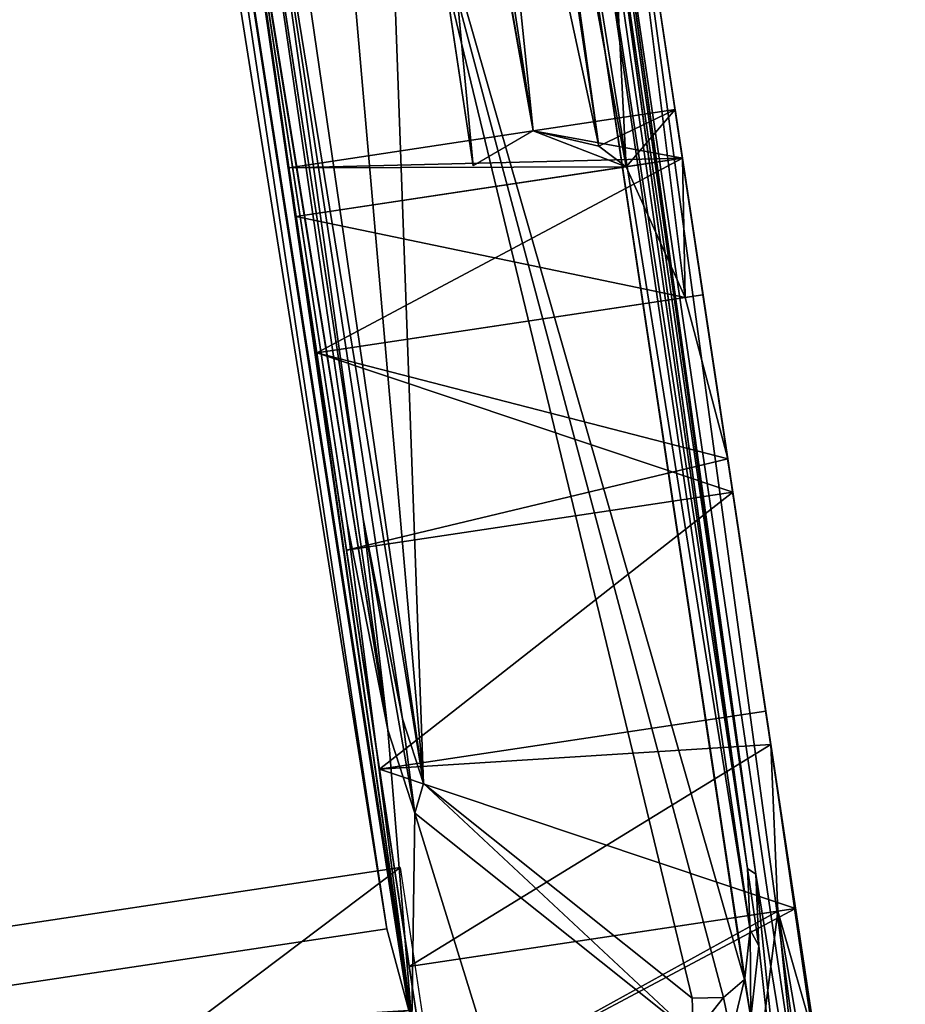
# Model space of a CAD drawing. Extents: x 22936 to 50368, y -4877 to 31080.
# Tile 568 of 601: x 45852 to 45905, y 7182 to 7241. Entities that reach past the tile are written whole.
import ezdxf

# ---------------------------------------------------------------- set-up
doc = ezdxf.new("R2010")
doc.units = 0
doc.layers.get('0').update_dxf_attribs({"linetype": 'CONTINUOUS'})
doc.layers.add('08_AMENAGEMENTS_EXTERIEURS', color=253, linetype='CONTINUOUS')
doc.layers.add('12_VEHICULES', color=134, linetype='CONTINUOUS')

# ---------------------------------------------------------------- blocks, each defined once
blk = doc.blocks.new('SUPER_COMPACT_AUTOMOBILE__')
for p, q in [((1593.51, 1633.59, 794.64), (2672.67, 1633.59, 794.64)), ((1593.67, 1633.59, 569.18), (2115.82, 1633.59, 569.18)), ((1905.1, 1633.59, 289.43), (1905.1, 1548.06, 289.43)), ((1934.5, 1633.59, 418.24), (1934.5, 1599.69, 418.24)), ((1934.5, 1633.59, 160.62), (1934.5, 1400.75, 160.62)), ((2016.88, 1633.59, 521.53), (2016.88, 1622.89, 521.53)), ((2135.92, 1633.59, 578.86), (2135.92, 1400.75, 578.86)), ((2135.92, 1633.59), (2135.92, 1400.75)), ((2268.04, 1633.59, 578.86), (2268.04, 1400.75, 578.86)), ((2268.04, 1633.59), (2268.04, 1400.75)), ((2288.13, 1633.59, 569.18), (2761.28, 1633.59, 569.18)), ((2387.08, 1633.59, 57.33), (2387.08, 1400.75, 57.33)), ((2016.88, 1622.89, 521.53), (2016.88, 1400.75, 521.53)), ((1934.5, 1599.69, 418.24), (1934.5, 1400.75, 418.24)), ((1661.95, 1597.52, 934.61), (2423.74, 1597.52, 934.61)), ((2423.74, 1597.52, 934.61), (2447.66, 1597.52, 934.61)), ((1588.57, 1585.38, 354.52), (1919.96, 1585.38, 354.52)), ((1905.1, 1548.06, 289.43), (1905.1, 1400.75, 289.43)), ((2362.77, 1390.9, 1365.44), (2412.95, 1396.57, 1353.62)), ((1405.97, 1383.22, 1381.45), (2362.77, 1390.9, 1365.44)), ((2362.77, 1390.9, 1365.44), (2362.77, 818.49, 1365.44))]:
    blk.add_line(p, q)
at = {"color": 7}
for p, q in [((2115.82, 1633.59, 569.18), (2016.88, 1622.89, 521.53)), ((2016.88, 1633.59, 57.33), (2016.88, 1400.75, 57.33)), ((2741.07, 1633.59, 590.45), (2268.04, 1633.59, 578.86)), ((2387.08, 1622.89, 521.53), (2288.13, 1633.59, 569.18)), ((2387.08, 1633.59, 521.53), (2387.08, 1622.89, 521.53)), ((2016.88, 1622.89, 521.53), (1934.5, 1599.69, 418.24)), ((2469.45, 1599.69, 418.24), (2387.08, 1622.89, 521.53)), ((2387.08, 1622.89, 521.53), (2387.08, 1400.75, 521.53)), ((1703.44, 1620.7, 844.66), (2363.26, 1613.2, 873.77)), ((1706.62, 1616.35, 861.53), (2359.35, 1608.93, 890.33)), ((2363.26, 1613.2, 873.77), (2405.84, 1608.66, 891.38)), ((2395.68, 1605.06, 905.36), (2359.35, 1608.93, 890.33)), ((2423.74, 1597.52, 934.61), (2395.68, 1605.06, 905.36)), ((2405.84, 1608.66, 891.38), (2447.66, 1597.52, 934.61)), ((1934.5, 1599.69, 418.24), (1919.96, 1585.38, 354.52)), ((2424.5, 1597.14, 935.41), (2423.74, 1597.52, 934.61)), ((2424.5, 1597.14, 935.41), (2433.27, 1583.32, 964.21)), ((1919.96, 1585.38, 354.52), (1905.1, 1548.06, 289.43)), ((2430.76, 1564.71, 1003.04), (2433.27, 1583.32, 964.21)), ((2280.42, 1425.37, 1293.57), (2430.76, 1564.71, 1003.04)), ((2453, 1562.28, 1008.1), (2296.97, 1417.67, 1309.62)), ((1905.1, 1548.06, 289.43), (1920.41, 1509.61, 222.36)), ((281.56, 1509.61, 222.36), (1920.41, 1509.61, 222.36)), ((2240.33, 1418.76, 1307.35), (2280.42, 1425.37, 1293.57)), ((2118.81, 1413.36, 1318.62), (2240.33, 1418.76, 1307.35)), ((2296.97, 1417.67, 1309.62), (2245.58, 1409.21, 1327.27)), ((1667.78, 1412.16, 1321.12), (2118.81, 1413.36, 1318.62)), ((2245.58, 1409.21, 1327.27), (2120.03, 1403.62, 1338.92)), ((2327.88, 1404.14, 222.36), (2327.88, 818.49, 222.36)), ((2327.88, 1404.14, 222.36), (2488.31, 1404.14, 243.22)), ((2120.03, 1403.62, 1338.92), (1660.28, 1402.4, 1341.47))]:
    blk.add_line(p, q, dxfattribs=at)
at = {"color": 7, "extrusion": (0, 1, 0)}
for radius in [192.87, 176.56, 120.92]:
    blk.add_circle((-2201.98, 289.43, 1633.59), radius, dxfattribs=at)
at = {"color": 7, "extrusion": (-4.60847e-13, 1, -7.98211e-13)}
blk.add_circle((-2201.98, 289.43, 1633.59), 100.26, dxfattribs=at)
at = {"color": 7, "extrusion": (2.80435e-13, 1, 1.3505e-13)}
blk.add_circle((-2201.98, 289.43, 1400.75), 296.87, dxfattribs=at)
at = {"color": 7, "extrusion": (2.80434e-13, 1, 1.35052e-13)}
blk.add_arc((-2201.98, 289.43, 1633.59), 296.87, 154.28571, 72.88318, dxfattribs=at)
at = {"color": 7, "extrusion": (9.28591e-14, 1, -3.0171e-13)}
blk.add_arc((-2201.98, 289.43, 1633.59), 296.87, 72.88318, 102.85714, dxfattribs=at)
at = {"color": 7, "extrusion": (-1.39631e-13, 1, -6.06658e-13)}
blk.add_arc((-2201.98, 289.43, 1633.59), 296.87, 102.85714, 107.11682, dxfattribs=at)
at = {"color": 7, "extrusion": (-9.67275e-14, 1, -3.00519e-13)}
blk.add_arc((-2201.98, 289.43, 1633.59), 296.87, 107.11682, 154.28571, dxfattribs=at)
at = {"color": 7}
mesh = blk.add_polyface(dxfattribs=at)
corners = [(1593.81, 1588.8, 369.78), (1919.96, 1585.38, 354.52), (1588.57, 1585.38, 354.52), (1934.5, 1599.69, 418.24), (1593.67, 1633.59, 569.18), (2016.88, 1622.89, 521.53), (2115.82, 1633.59, 569.18)]
mesh.append_faces([[corners[k] for k in face] for face in [(0, 1, 2), (5, 4, 6)]], dxfattribs={"vtx0": -1, "color": 7})
mesh.append_faces([[corners[k] for k in face] for face in [(1, 0, 3), (3, 4, 5)]], dxfattribs={"vtx0": -1, "vtx1": -1, "color": 7})
mesh.append_faces([[corners[k] for k in face] for face in [(3, 0, 4)]], dxfattribs={"vtx0": -1, "vtx2": -1, "color": 7})
mesh = blk.add_polyface(dxfattribs=at)
corners = [(1593.48, 1620.2, 846.6), (1703.44, 1620.7, 844.66), (1593.51, 1633.59, 794.64), (2738.16, 1617.49, 857.13), (2672.67, 1633.59, 794.64), (2363.26, 1613.2, 873.77), (2698.43, 1597.52, 934.61), (2405.84, 1608.66, 891.38), (2447.66, 1597.52, 934.61)]
mesh.append_faces([[corners[k] for k in face] for face in [(2, 3, 4), (6, 7, 8)]], dxfattribs={"vtx0": -1, "color": 7})
mesh.append_faces([[corners[k] for k in face] for face in [(3, 5, 6)]], dxfattribs={"vtx0": -1, "vtx1": -1, "color": 7})
mesh.append_faces([[corners[k] for k in face] for face in [(3, 2, 1)]], dxfattribs={"vtx0": -1, "vtx1": -1, "vtx2": -1, "color": 7})
mesh.append_faces([[corners[k] for k in face] for face in [(3, 1, 5), (6, 5, 7)]], dxfattribs={"vtx0": -1, "vtx2": -1, "color": 7})
mesh.append_faces([[corners[k] for k in face] for face in [(0, 1, 2)]], dxfattribs={"vtx1": -1, "color": 7})
mesh = blk.add_polyface(dxfattribs=at)
corners = [(1593.67, 1633.59, 569.18), (2135.92, 1633.59, 578.86), (2115.82, 1633.59, 569.18), (1593.51, 1633.59, 794.64), (2268.04, 1633.59, 578.86), (2741.07, 1633.59, 590.45), (2672.67, 1633.59, 678.76), (2672.67, 1633.59, 794.64)]
mesh.append_faces([[corners[k] for k in face] for face in [(0, 1, 2), (6, 3, 7)]], dxfattribs={"vtx0": -1, "color": 7})
mesh.append_faces([[corners[k] for k in face] for face in [(1, 3, 4), (4, 3, 5), (5, 3, 6)]], dxfattribs={"vtx0": -1, "vtx1": -1, "color": 7})
mesh.append_faces([[corners[k] for k in face] for face in [(1, 0, 3)]], dxfattribs={"vtx0": -1, "vtx2": -1, "color": 7})
mesh = blk.add_polyface(dxfattribs=at)
corners = [(2016.88, 1633.59, 57.33), (2268.04, 1633.59), (2135.92, 1633.59), (2387.08, 1633.59, 57.33), (2201.98, 1633.59, 96.56), (1934.5, 1633.59, 160.62), (2105.55, 1633.59, 122.4), (2034.95, 1633.59, 193), (1905.1, 1633.59, 289.43), (2009.11, 1633.59, 289.43), (1934.5, 1633.59, 418.24), (2034.95, 1633.59, 385.86), (2105.55, 1633.59, 456.46), (2016.88, 1633.59, 521.53), (2201.98, 1633.59, 482.3), (2469.45, 1633.59, 160.62), (2298.41, 1633.59, 122.4), (2369, 1633.59, 193), (2498.85, 1633.59, 289.43), (2394.84, 1633.59, 289.43), (2469.45, 1633.59, 418.24), (2369, 1633.59, 385.86), (2298.41, 1633.59, 456.46), (2387.08, 1633.59, 521.53), (2115.82, 1633.59, 569.18), (2288.13, 1633.59, 569.18), (2135.92, 1633.59, 578.86), (2268.04, 1633.59, 578.86)]
mesh.append_faces([[corners[k] for k in face] for face in [(0, 1, 2), (25, 26, 27)]], dxfattribs={"vtx0": -1, "color": 7})
mesh.append_faces([[corners[k] for k in face] for face in [(1, 0, 3), (4, 5, 6), (6, 5, 7), (7, 8, 9), (9, 10, 11), (11, 10, 12), (12, 13, 14), (15, 17, 18), (18, 19, 20), (20, 22, 23), (23, 24, 25)]], dxfattribs={"vtx0": -1, "vtx1": -1, "color": 7})
mesh.append_faces([[corners[k] for k in face] for face in [(3, 0, 4), (23, 14, 13)]], dxfattribs={"vtx0": -1, "vtx1": -1, "vtx2": -1, "color": 7})
mesh.append_faces([[corners[k] for k in face] for face in [(4, 0, 5), (7, 5, 8), (9, 8, 10), (12, 10, 13), (4, 15, 3), (15, 4, 16), (15, 16, 17), (18, 17, 19), (20, 19, 21), (20, 21, 22), (23, 22, 14), (23, 13, 24), (25, 24, 26)]], dxfattribs={"vtx0": -1, "vtx2": -1, "color": 7})
mesh = blk.add_polyface(dxfattribs=at)
corners = [(1905.1, 1400.75, 289.43), (1934.5, 1633.59, 160.62), (1934.5, 1400.75, 160.62), (1905.1, 1548.06, 289.43), (1905.1, 1633.59, 289.43)]
mesh.append_faces([[corners[k] for k in face] for face in [(0, 1, 2), (1, 3, 4)]], dxfattribs={"vtx0": -1, "color": 7})
mesh.append_faces([[corners[k] for k in face] for face in [(1, 0, 3)]], dxfattribs={"vtx0": -1, "vtx2": -1, "color": 7})
mesh = blk.add_polyface(dxfattribs=at)
corners = [(1919.96, 1585.38, 354.52), (1905.1, 1633.59, 289.43), (1905.1, 1548.06, 289.43), (1934.5, 1599.69, 418.24), (1934.5, 1633.59, 418.24)]
mesh.append_faces([[corners[k] for k in face] for face in [(0, 1, 2), (1, 3, 4)]], dxfattribs={"vtx0": -1, "color": 7})
mesh.append_faces([[corners[k] for k in face] for face in [(1, 0, 3)]], dxfattribs={"vtx0": -1, "vtx2": -1, "color": 7})
mesh = blk.add_polyface(dxfattribs=at)
corners = [(1934.5, 1633.59, 160.62), (2016.88, 1400.75, 57.33), (1934.5, 1400.75, 160.62), (2016.88, 1633.59, 57.33)]
mesh.append_faces([[corners[k] for k in face] for face in [(0, 1, 2), (1, 0, 3)]], dxfattribs={"vtx0": -1, "color": 7})
mesh = blk.add_polyface(dxfattribs=at)
corners = [(2016.88, 1622.89, 521.53), (1934.5, 1633.59, 418.24), (1934.5, 1599.69, 418.24), (2016.88, 1633.59, 521.53)]
mesh.append_faces([[corners[k] for k in face] for face in [(0, 1, 2), (1, 0, 3)]], dxfattribs={"vtx0": -1, "color": 7})
mesh = blk.add_polyface(dxfattribs=at)
corners = [(2105.55, 1633.59, 122.4), (2201.98, 1633.59, 112.87), (2201.98, 1633.59, 96.56), (2113.7, 1633.59, 136.52), (2034.95, 1633.59, 193), (2049.07, 1633.59, 201.15), (2009.11, 1633.59, 289.43), (2025.42, 1633.59, 289.43), (2034.95, 1633.59, 385.86), (2049.07, 1633.59, 377.71), (2113.7, 1633.59, 442.34), (2105.55, 1633.59, 456.46), (2201.98, 1633.59, 465.99), (2201.98, 1633.59, 482.3), (2298.41, 1633.59, 122.4), (2290.26, 1633.59, 136.52), (2369, 1633.59, 193), (2354.88, 1633.59, 201.15), (2394.84, 1633.59, 289.43), (2378.54, 1633.59, 289.43), (2354.88, 1633.59, 377.71), (2369, 1633.59, 385.86), (2290.26, 1633.59, 442.34), (2298.41, 1633.59, 456.46)]
mesh.append_faces([[corners[k] for k in face] for face in [(0, 1, 2), (1, 0, 3), (3, 4, 5), (5, 6, 7), (7, 8, 9), (9, 8, 10), (10, 11, 12), (14, 15, 16), (16, 17, 18), (18, 20, 21), (21, 22, 23), (23, 12, 13)]], dxfattribs={"vtx0": -1, "vtx1": -1, "color": 7})
mesh.append_faces([[corners[k] for k in face] for face in [(3, 0, 4), (5, 4, 6), (7, 6, 8), (10, 8, 11), (12, 11, 13), (1, 14, 2), (14, 1, 15), (16, 15, 17), (18, 17, 19), (18, 19, 20), (21, 20, 22), (23, 22, 12)]], dxfattribs={"vtx0": -1, "vtx2": -1, "color": 7})
mesh = blk.add_polyface(dxfattribs=at)
corners = [(2016.88, 1400.75, 521.53), (2115.82, 1633.59, 569.18), (2016.88, 1622.89, 521.53), (2135.92, 1400.75, 578.86), (2135.92, 1633.59, 578.86)]
mesh.append_faces([[corners[k] for k in face] for face in [(0, 1, 2), (1, 3, 4)]], dxfattribs={"vtx0": -1, "color": 7})
mesh.append_faces([[corners[k] for k in face] for face in [(1, 0, 3)]], dxfattribs={"vtx0": -1, "vtx2": -1, "color": 7})
mesh = blk.add_polyface(dxfattribs=at)
corners = [(2135.92, 1633.59), (2016.88, 1400.75, 57.33), (2016.88, 1633.59, 57.33), (2135.92, 1400.75)]
mesh.append_faces([[corners[k] for k in face] for face in [(0, 1, 2), (1, 0, 3)]], dxfattribs={"vtx0": -1, "color": 7})
mesh = blk.add_polyface(dxfattribs=at)
corners = [(2115.82, 1633.59, 569.18), (2016.88, 1633.59, 521.53), (2016.88, 1622.89, 521.53)]
mesh.append_faces([[corners[k] for k in face] for face in [(0, 1, 2)]], dxfattribs={"color": 7})
mesh = blk.add_polyface(dxfattribs=at)
corners = [(2049.07, 1633.59, 201.15), (2201.98, 1633.59, 168.51), (2113.7, 1633.59, 136.52), (2141.52, 1633.59, 184.71), (2097.26, 1633.59, 228.97), (2025.42, 1633.59, 289.43), (2081.06, 1633.59, 289.43), (2049.07, 1633.59, 377.71), (2097.26, 1633.59, 349.89), (2141.52, 1633.59, 394.15), (2113.7, 1633.59, 442.34), (2201.98, 1633.59, 410.35), (2290.26, 1633.59, 136.52), (2201.98, 1633.59, 112.87), (2354.88, 1633.59, 201.15), (2262.44, 1633.59, 184.71), (2306.7, 1633.59, 228.97), (2378.54, 1633.59, 289.43), (2322.9, 1633.59, 289.43), (2306.7, 1633.59, 349.89), (2354.88, 1633.59, 377.71), (2262.44, 1633.59, 394.15), (2290.26, 1633.59, 442.34), (2201.98, 1633.59, 465.99)]
mesh.append_faces([[corners[k] for k in face] for face in [(2, 12, 13), (22, 10, 23)]], dxfattribs={"vtx0": -1, "color": 7})
mesh.append_faces([[corners[k] for k in face] for face in [(0, 1, 2), (1, 0, 3), (3, 0, 4), (4, 5, 6), (6, 7, 8), (8, 7, 9), (9, 10, 11), (12, 2, 14), (14, 16, 17), (17, 19, 20), (20, 21, 22)]], dxfattribs={"vtx0": -1, "vtx1": -1, "color": 7})
mesh.append_faces([[corners[k] for k in face] for face in [(14, 2, 1), (22, 11, 10)]], dxfattribs={"vtx0": -1, "vtx1": -1, "vtx2": -1, "color": 7})
mesh.append_faces([[corners[k] for k in face] for face in [(4, 0, 5), (6, 5, 7), (9, 7, 10), (14, 1, 15), (14, 15, 16), (17, 16, 18), (17, 18, 19), (20, 19, 21), (22, 21, 11)]], dxfattribs={"vtx0": -1, "vtx2": -1, "color": 7})
mesh = blk.add_polyface(dxfattribs=at)
corners = [(2141.52, 1633.59, 184.71), (2262.44, 1633.59, 184.71), (2201.98, 1633.59, 168.51), (2201.98, 1633.59, 189.17), (2151.85, 1633.59, 202.61), (2097.26, 1633.59, 228.97), (2115.15, 1633.59, 239.3), (2081.06, 1633.59, 289.43), (2101.72, 1633.59, 289.43), (2097.26, 1633.59, 349.89), (2115.15, 1633.59, 339.56), (2151.85, 1633.59, 376.25), (2141.52, 1633.59, 394.15), (2201.98, 1633.59, 389.69), (2252.11, 1633.59, 202.61), (2306.7, 1633.59, 228.97), (2288.8, 1633.59, 239.3), (2322.9, 1633.59, 289.43), (2302.23, 1633.59, 289.43), (2306.7, 1633.59, 349.89), (2288.8, 1633.59, 339.56), (2252.11, 1633.59, 376.25), (2262.44, 1633.59, 394.15), (2201.98, 1633.59, 410.35)]
mesh.append_faces([[corners[k] for k in face] for face in [(0, 1, 2), (22, 12, 23)]], dxfattribs={"vtx0": -1, "color": 7})
mesh.append_faces([[corners[k] for k in face] for face in [(3, 0, 4), (4, 5, 6), (6, 7, 8), (8, 9, 10), (10, 9, 11), (11, 12, 13), (1, 14, 15), (14, 1, 3), (15, 16, 17), (17, 18, 19), (19, 21, 22)]], dxfattribs={"vtx0": -1, "vtx1": -1, "color": 7})
mesh.append_faces([[corners[k] for k in face] for face in [(1, 0, 3), (22, 13, 12)]], dxfattribs={"vtx0": -1, "vtx1": -1, "vtx2": -1, "color": 7})
mesh.append_faces([[corners[k] for k in face] for face in [(4, 0, 5), (6, 5, 7), (8, 7, 9), (11, 9, 12), (15, 14, 16), (17, 16, 18), (19, 18, 20), (19, 20, 21), (22, 21, 13)]], dxfattribs={"vtx0": -1, "vtx2": -1, "color": 7})
mesh = blk.add_polyface(dxfattribs=at)
corners = [(2151.85, 1633.59, 202.61), (2252.11, 1633.59, 202.61), (2201.98, 1633.59, 189.17), (2288.8, 1633.59, 239.3), (2115.15, 1633.59, 239.3), (2101.72, 1633.59, 289.43), (2302.23, 1633.59, 289.43), (2115.15, 1633.59, 339.56), (2288.8, 1633.59, 339.56), (2252.11, 1633.59, 376.25), (2151.85, 1633.59, 376.25), (2201.98, 1633.59, 389.69)]
mesh.append_faces([[corners[k] for k in face] for face in [(0, 1, 2), (9, 10, 11)]], dxfattribs={"vtx0": -1, "color": 7})
mesh.append_faces([[corners[k] for k in face] for face in [(1, 0, 3), (3, 5, 6), (6, 7, 8), (8, 7, 9)]], dxfattribs={"vtx0": -1, "vtx1": -1, "color": 7})
mesh.append_faces([[corners[k] for k in face] for face in [(3, 0, 4), (3, 4, 5), (6, 5, 7), (9, 7, 10)]], dxfattribs={"vtx0": -1, "vtx2": -1, "color": 7})
mesh = blk.add_polyface(dxfattribs=at)
corners = [(2268.04, 1400.75, 578.86), (2135.92, 1633.59, 578.86), (2135.92, 1400.75, 578.86), (2268.04, 1633.59, 578.86)]
mesh.append_faces([[corners[k] for k in face] for face in [(0, 1, 2), (1, 0, 3)]], dxfattribs={"vtx0": -1, "color": 7})
mesh = blk.add_polyface(dxfattribs=at)
corners = [(2135.92, 1633.59), (2268.04, 1400.75), (2135.92, 1400.75), (2268.04, 1633.59)]
mesh.append_faces([[corners[k] for k in face] for face in [(0, 1, 2), (1, 0, 3)]], dxfattribs={"vtx0": -1, "color": 7})
mesh = blk.add_polyface(dxfattribs=at)
corners = [(2268.04, 1633.59, 578.86), (2761.28, 1633.59, 569.18), (2288.13, 1633.59, 569.18), (2741.07, 1633.59, 590.45)]
mesh.append_faces([[corners[k] for k in face] for face in [(0, 1, 2), (1, 0, 3)]], dxfattribs={"vtx0": -1, "color": 7})
mesh = blk.add_polyface(dxfattribs=at)
corners = [(2268.04, 1400.75, 578.86), (2288.13, 1633.59, 569.18), (2268.04, 1633.59, 578.86), (2387.08, 1400.75, 521.53), (2387.08, 1622.89, 521.53)]
mesh.append_faces([[corners[k] for k in face] for face in [(0, 1, 2), (1, 3, 4)]], dxfattribs={"vtx0": -1, "color": 7})
mesh.append_faces([[corners[k] for k in face] for face in [(1, 0, 3)]], dxfattribs={"vtx0": -1, "vtx2": -1, "color": 7})
mesh = blk.add_polyface(dxfattribs=at)
corners = [(2387.08, 1633.59, 57.33), (2268.04, 1400.75), (2268.04, 1633.59), (2387.08, 1400.75, 57.33)]
mesh.append_faces([[corners[k] for k in face] for face in [(0, 1, 2), (1, 0, 3)]], dxfattribs={"vtx0": -1, "color": 7})
mesh = blk.add_polyface(dxfattribs=at)
corners = [(2483.99, 1585.38, 354.52), (2771.24, 1605.25, 442.98), (2735.51, 1585.38, 354.52), (2469.45, 1599.69, 418.24), (2387.08, 1622.89, 521.53), (2772.92, 1630.84, 556.93), (2288.13, 1633.59, 569.18), (2761.28, 1633.59, 569.18)]
mesh.append_faces([[corners[k] for k in face] for face in [(0, 1, 2), (5, 6, 7)]], dxfattribs={"vtx0": -1, "color": 7})
mesh.append_faces([[corners[k] for k in face] for face in [(1, 4, 5)]], dxfattribs={"vtx0": -1, "vtx1": -1, "color": 7})
mesh.append_faces([[corners[k] for k in face] for face in [(1, 0, 3), (1, 3, 4), (5, 4, 6)]], dxfattribs={"vtx0": -1, "vtx2": -1, "color": 7})
mesh = blk.add_polyface(dxfattribs=at)
corners = [(2387.08, 1633.59, 521.53), (2288.13, 1633.59, 569.18), (2387.08, 1622.89, 521.53)]
mesh.append_faces([[corners[k] for k in face] for face in [(0, 1, 2)]], dxfattribs={"color": 7})
mesh = blk.add_polyface(dxfattribs=at)
corners = [(2387.08, 1633.59, 57.33), (2469.45, 1400.75, 160.62), (2387.08, 1400.75, 57.33), (2469.45, 1633.59, 160.62)]
mesh.append_faces([[corners[k] for k in face] for face in [(0, 1, 2), (1, 0, 3)]], dxfattribs={"vtx0": -1, "color": 7})
mesh = blk.add_polyface(dxfattribs=at)
corners = [(2469.45, 1633.59, 418.24), (2387.08, 1622.89, 521.53), (2469.45, 1599.69, 418.24), (2387.08, 1633.59, 521.53)]
mesh.append_faces([[corners[k] for k in face] for face in [(0, 1, 2), (1, 0, 3)]], dxfattribs={"vtx0": -1, "color": 7})
mesh = blk.add_polyface(dxfattribs=at)
corners = [(2016.88, 1622.89, 521.53), (1934.5, 1400.75, 418.24), (2016.88, 1400.75, 521.53), (1934.5, 1599.69, 418.24)]
mesh.append_faces([[corners[k] for k in face] for face in [(0, 1, 2), (1, 0, 3)]], dxfattribs={"vtx0": -1, "color": 7})
mesh = blk.add_polyface(dxfattribs=at)
corners = [(2469.45, 1400.75, 418.24), (2387.08, 1622.89, 521.53), (2387.08, 1400.75, 521.53), (2469.45, 1599.69, 418.24)]
mesh.append_faces([[corners[k] for k in face] for face in [(0, 1, 2), (1, 0, 3)]], dxfattribs={"vtx0": -1, "color": 7})
mesh = blk.add_polyface(dxfattribs=at)
corners = [(1593.48, 1620.2, 846.6), (1676.55, 1613.13, 874.05), (1706.62, 1616.35, 861.53), (1593.41, 1597.52, 934.61), (1663.52, 1607.7, 895.12), (1661.95, 1597.52, 934.61), (2363.26, 1613.2, 873.77), (1703.44, 1620.7, 844.66), (2359.35, 1608.93, 890.33), (2405.84, 1608.66, 891.38), (2395.68, 1605.06, 905.36), (2447.66, 1597.52, 934.61), (2423.74, 1597.52, 934.61)]
mesh.append_faces([[corners[k] for k in face] for face in [(4, 3, 5), (0, 6, 7), (11, 10, 12)]], dxfattribs={"vtx0": -1, "color": 7})
mesh.append_faces([[corners[k] for k in face] for face in [(1, 3, 4), (6, 8, 9), (9, 10, 11)]], dxfattribs={"vtx0": -1, "vtx1": -1, "color": 7})
mesh.append_faces([[corners[k] for k in face] for face in [(6, 0, 2)]], dxfattribs={"vtx0": -1, "vtx1": -1, "vtx2": -1, "color": 7})
mesh.append_faces([[corners[k] for k in face] for face in [(0, 1, 2), (1, 0, 3), (6, 2, 8), (9, 8, 10)]], dxfattribs={"vtx0": -1, "vtx2": -1, "color": 7})
mesh = blk.add_polyface(dxfattribs=at)
corners = [(1676.55, 1613.13, 874.05), (2359.35, 1608.93, 890.33), (1706.62, 1616.35, 861.53), (1663.52, 1607.7, 895.12), (2395.68, 1605.06, 905.36), (1661.95, 1597.52, 934.61), (2423.74, 1597.52, 934.61)]
mesh.append_faces([[corners[k] for k in face] for face in [(0, 1, 2), (4, 5, 6)]], dxfattribs={"vtx0": -1, "color": 7})
mesh.append_faces([[corners[k] for k in face] for face in [(1, 3, 4)]], dxfattribs={"vtx0": -1, "vtx1": -1, "color": 7})
mesh.append_faces([[corners[k] for k in face] for face in [(1, 0, 3), (4, 3, 5)]], dxfattribs={"vtx0": -1, "vtx2": -1, "color": 7})
mesh = blk.add_polyface(dxfattribs=at)
corners = [(1934.5, 1599.69, 418.24), (1905.1, 1400.75, 289.43), (1934.5, 1400.75, 418.24), (1905.1, 1548.06, 289.43), (1919.96, 1585.38, 354.52)]
mesh.append_faces([[corners[k] for k in face] for face in [(0, 1, 2), (3, 0, 4)]], dxfattribs={"vtx0": -1, "color": 7})
mesh.append_faces([[corners[k] for k in face] for face in [(1, 0, 3)]], dxfattribs={"vtx0": -1, "vtx1": -1, "color": 7})
mesh = blk.add_polyface(dxfattribs=at)
corners = [(-63.61, 1597.52, 934.61), (211, 1587.35, 955.81), (214.39, 1597.52, 934.61), (221.14, 1577.41, 976.55), (796.61, 1405.68, 1334.62), (352.7, 1543.95, 1046.32), (727.32, 1454.72, 1232.37), (927.67, 1417.21, 1310.58), (971.63, 1411.42, 1322.66), (1087.81, 1404.91, 1336.24), (810.66, 1403.79, 1338.57), (1593.13, 1402.15, 1341.98), (909.05, 1390.53, 1366.22), (2420.12, 1397.38, 1351.93), (2412.95, 1396.57, 1353.62), (2362.77, 1390.9, 1365.44), (1405.97, 1383.22, 1381.45), (1083.77, 1383.22, 1381.45), (2455.97, 1584.36, 962.06), (2698.43, 1597.52, 934.61), (2447.66, 1597.52, 934.61), (2546.54, 1455.43, 1230.89), (2453, 1562.28, 1008.1), (2296.97, 1417.67, 1309.62), (2245.58, 1409.21, 1327.27), (2120.03, 1403.62, 1338.92), (1660.28, 1402.4, 1341.47)]
mesh.append_faces([[corners[k] for k in face] for face in [(0, 1, 2), (16, 12, 17), (18, 19, 20)]], dxfattribs={"vtx0": -1, "color": 7})
mesh.append_faces([[corners[k] for k in face] for face in [(1, 0, 3), (3, 4, 5), (5, 4, 6), (6, 4, 7), (7, 4, 8), (8, 4, 9), (9, 10, 11), (13, 12, 14), (14, 12, 15), (15, 12, 16), (19, 18, 21), (21, 23, 13)]], dxfattribs={"vtx0": -1, "vtx1": -1, "color": 7})
mesh.append_faces([[corners[k] for k in face] for face in [(11, 12, 13)]], dxfattribs={"vtx0": -1, "vtx1": -1, "vtx2": -1, "color": 7})
mesh.append_faces([[corners[k] for k in face] for face in [(3, 0, 4), (9, 4, 10), (11, 10, 12), (21, 18, 22), (21, 22, 23), (13, 23, 24), (13, 24, 25), (13, 25, 26), (13, 26, 11)]], dxfattribs={"vtx0": -1, "vtx2": -1, "color": 7})
mesh = blk.add_polyface(dxfattribs=at)
corners = [(1593.13, 1402.15, 1341.98), (1661.95, 1597.52, 934.61), (1593.41, 1597.52, 934.61), (1653.58, 1496.77, 1144.69), (1650.93, 1464.82, 1211.31), (1647.93, 1428.66, 1286.72), (1650.16, 1417.93, 1309.09), (1667.78, 1412.16, 1321.12), (2245.58, 1409.21, 1327.27), (1660.28, 1402.4, 1341.47), (2120.03, 1403.62, 1338.92), (2424.5, 1597.14, 935.41), (2447.66, 1597.52, 934.61), (2423.74, 1597.52, 934.61), (2455.97, 1584.36, 962.06), (2433.27, 1583.32, 964.21), (2453, 1562.28, 1008.1), (2430.76, 1564.71, 1003.04), (2280.42, 1425.37, 1293.57), (2296.97, 1417.67, 1309.62), (2240.33, 1418.76, 1307.35), (2118.81, 1413.36, 1318.62)]
mesh.append_faces([[corners[k] for k in face] for face in [(0, 1, 2), (8, 9, 10), (11, 12, 13)]], dxfattribs={"vtx0": -1, "color": 7})
mesh.append_faces([[corners[k] for k in face] for face in [(1, 0, 3), (3, 0, 4), (4, 0, 5), (5, 0, 6), (6, 0, 7), (12, 11, 14), (14, 15, 16), (16, 18, 19), (19, 21, 8)]], dxfattribs={"vtx0": -1, "vtx1": -1, "color": 7})
mesh.append_faces([[corners[k] for k in face] for face in [(7, 0, 8)]], dxfattribs={"vtx0": -1, "vtx1": -1, "vtx2": -1, "color": 7})
mesh.append_faces([[corners[k] for k in face] for face in [(8, 0, 9), (14, 11, 15), (16, 15, 17), (16, 17, 18), (19, 18, 20), (19, 20, 21), (8, 21, 7)]], dxfattribs={"vtx0": -1, "vtx2": -1, "color": 7})
mesh = blk.add_polyface(dxfattribs=at)
corners = [(1661.95, 1597.52, 934.61), (2424.5, 1597.14, 935.41), (2423.74, 1597.52, 934.61), (1653.58, 1496.77, 1144.69), (2433.27, 1583.32, 964.21), (2430.76, 1564.71, 1003.04), (2280.42, 1425.37, 1293.57), (1650.93, 1464.82, 1211.31), (1647.93, 1428.66, 1286.72), (1650.16, 1417.93, 1309.09), (2240.33, 1418.76, 1307.35), (2118.81, 1413.36, 1318.62), (1667.78, 1412.16, 1321.12)]
mesh.append_faces([[corners[k] for k in face] for face in [(0, 1, 2), (11, 9, 12)]], dxfattribs={"vtx0": -1, "color": 7})
mesh.append_faces([[corners[k] for k in face] for face in [(1, 3, 4), (4, 3, 5), (5, 3, 6), (6, 9, 10), (10, 9, 11)]], dxfattribs={"vtx0": -1, "vtx1": -1, "color": 7})
mesh.append_faces([[corners[k] for k in face] for face in [(1, 0, 3), (6, 3, 7), (6, 7, 8), (6, 8, 9)]], dxfattribs={"vtx0": -1, "vtx2": -1, "color": 7})
mesh = blk.add_polyface(dxfattribs=at)
corners = [(281.56, 1509.61, 222.36), (481.18, 1536.4, 269.09), (1445.91, 1535.8, 268.04), (296.87, 1548.06, 289.43), (445.45, 1544.23, 282.74), (411.1, 1560.31, 310.79), (282.02, 1585.38, 354.52), (382.31, 1585.38, 354.52), (1920.41, 1509.61, 222.36), (1905.1, 1548.06, 289.43), (1507.07, 1538.68, 273.07), (1542.1, 1547.29, 288.07), (1575.46, 1563.54, 316.42), (1919.96, 1585.38, 354.52), (1588.57, 1585.38, 354.52)]
mesh.append_faces([[corners[k] for k in face] for face in [(5, 6, 7), (13, 12, 14)]], dxfattribs={"vtx0": -1, "color": 7})
mesh.append_faces([[corners[k] for k in face] for face in [(1, 3, 4), (4, 3, 5), (8, 2, 9), (9, 12, 13)]], dxfattribs={"vtx0": -1, "vtx1": -1, "color": 7})
mesh.append_faces([[corners[k] for k in face] for face in [(0, 1, 2), (1, 0, 3), (5, 3, 6), (2, 8, 0), (9, 2, 10), (9, 10, 11), (9, 11, 12)]], dxfattribs={"vtx0": -1, "vtx2": -1, "color": 7})
mesh = blk.add_polyface(dxfattribs=at)
corners = [(2327.88, 1404.14, 222.36), (2645.51, 818.49, 263.67), (2327.88, 818.49, 222.36), (2488.31, 1404.14, 243.22), (2488.31, 1521.58, 243.22), (2645.51, 1533.3, 263.67)]
mesh.append_faces([[corners[k] for k in face] for face in [(0, 1, 2), (1, 4, 5)]], dxfattribs={"vtx0": -1, "color": 7})
mesh.append_faces([[corners[k] for k in face] for face in [(1, 0, 3), (1, 3, 4)]], dxfattribs={"vtx0": -1, "vtx2": -1, "color": 7})
mesh = blk.add_polyface(dxfattribs=at)
corners = [(2387.08, 1400.75, 57.33), (2135.92, 1400.75), (2268.04, 1400.75), (2016.88, 1400.75, 57.33), (2469.45, 1400.75, 160.62), (1934.5, 1400.75, 160.62), (2498.85, 1400.75, 289.43), (1905.1, 1400.75, 289.43), (2469.45, 1400.75, 418.24), (1934.5, 1400.75, 418.24), (2387.08, 1400.75, 521.53), (2016.88, 1400.75, 521.53), (2268.04, 1400.75, 578.86), (2135.92, 1400.75, 578.86)]
mesh.append_faces([[corners[k] for k in face] for face in [(0, 1, 2), (11, 12, 13)]], dxfattribs={"vtx0": -1, "color": 7})
mesh.append_faces([[corners[k] for k in face] for face in [(1, 0, 3), (3, 4, 5), (5, 6, 7), (7, 8, 9), (9, 10, 11)]], dxfattribs={"vtx0": -1, "vtx1": -1, "color": 7})
mesh.append_faces([[corners[k] for k in face] for face in [(3, 0, 4), (5, 4, 6), (7, 6, 8), (9, 8, 10), (11, 10, 12)]], dxfattribs={"vtx0": -1, "vtx2": -1, "color": 7})
mesh = blk.add_polyface(dxfattribs=at)
corners = [(2362.77, 818.49, 1365.44), (2412.95, 1396.57, 1353.62), (2362.77, 1390.9, 1365.44), (2412.95, 818.49, 1353.62)]
mesh.append_faces([[corners[k] for k in face] for face in [(0, 1, 2), (1, 0, 3)]], dxfattribs={"vtx0": -1, "color": 7})
mesh = blk.add_polyface(dxfattribs=at)
corners = [(1135.64, 818.49, 1385.97), (1405.97, 1383.22, 1381.45), (1135.64, 1379.55, 1385.97), (2362.77, 818.49, 1365.44), (2362.77, 1390.9, 1365.44)]
mesh.append_faces([[corners[k] for k in face] for face in [(0, 1, 2), (1, 3, 4)]], dxfattribs={"vtx0": -1, "color": 7})
mesh.append_faces([[corners[k] for k in face] for face in [(1, 0, 3)]], dxfattribs={"vtx0": -1, "vtx2": -1, "color": 7})
blk = doc.blocks.new('GROUPER_122')
at = {"layer": '08_AMENAGEMENTS_EXTERIEURS'}
mesh = blk.add_polyface(dxfattribs=at)
corners = [(4865.772, 2632.409), (4440.578, 2433.55), (4420.057, 2562.457), (4529.787, 1059.493), (4740.995, 1059.493), (5029.787, 1059.493), (4894.702, 2450.678), (5779.348, 2591.507), (6882.549, 501.379), (5029.787, 501.379), (5988.631, 801.379), (6907.607, 801.379), (7602.539, 0), (6819.828, 133.417), (7715.659, 663.642), (3404.368, 2268.594), (163.998, 668.169), (0, 1757.087), (2762.326, 1059.493)]
mesh.append_faces([[corners[k] for k in face] for face in [(0, 1, 2), (5, 8, 9), (8, 12, 13), (12, 11, 14), (15, 16, 17)]], dxfattribs={"vtx0": -1})
mesh.append_faces([[corners[k] for k in face] for face in [(3, 0, 4), (4, 0, 5), (10, 5, 7), (16, 15, 18), (18, 15, 3)]], dxfattribs={"vtx0": -1, "vtx1": -1})
mesh.append_faces([[corners[k] for k in face] for face in [(1, 0, 3), (8, 5, 10), (12, 8, 11)]], dxfattribs={"vtx0": -1, "vtx1": -1, "vtx2": -1})
mesh.append_faces([[corners[k] for k in face] for face in [(5, 0, 6), (5, 6, 7), (8, 10, 11), (3, 15, 1)]], dxfattribs={"vtx0": -1, "vtx2": -1})

msp = doc.modelspace()

# ---------------------------------------------------------------- block references
at = {"layer": '08_AMENAGEMENTS_EXTERIEURS', "color": 9}
msp.add_blockref('GROUPER_122', (41671.407, 5143.336), dxfattribs=at)
at = {"layer": '12_VEHICULES', "xscale": 0.1, "yscale": 0.1, "zscale": 0.1, "rotation": 278.5647282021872}
msp.add_blockref('SUPER_COMPACT_AUTOMOBILE__', (45701.042, 7399.702), dxfattribs=at)

doc.saveas('drawing.dxf')
